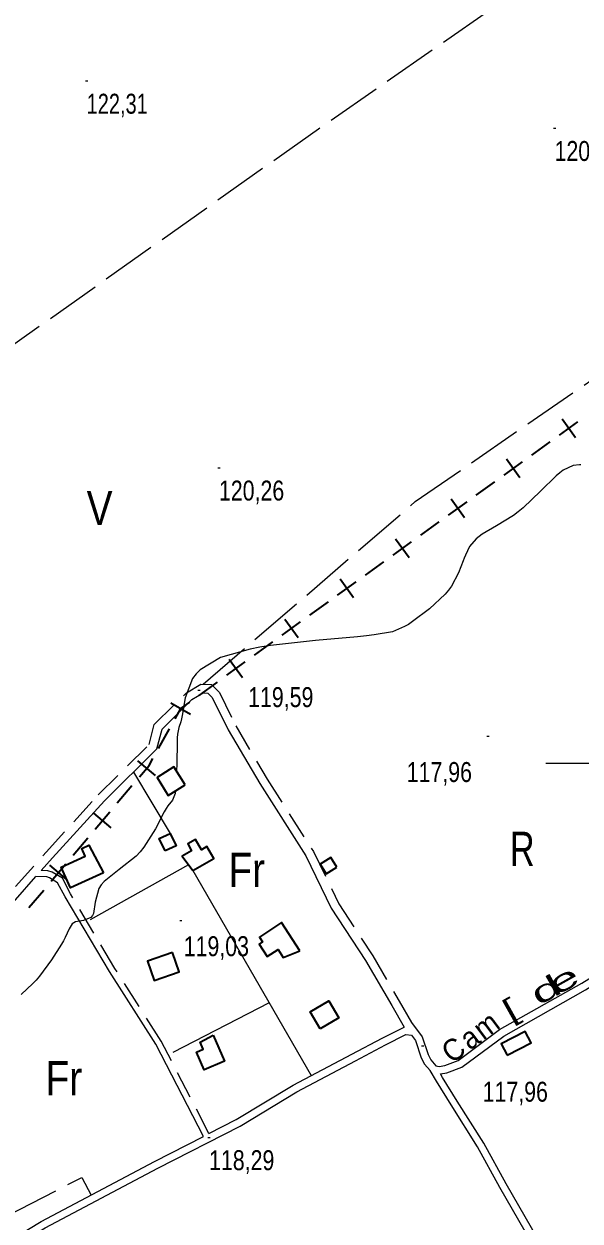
# Model space of a CAD drawing. Extents: x 483855 to 488461, y 4388206 to 4391419.
# Drawn here: x 486246 to 486490, y 4389299 to 4389824 of the extents above; entities that cross this region are included whole.
import ezdxf
from ezdxf.enums import TextEntityAlignment as Align

# ---------------------------------------------------------------- set-up
doc = ezdxf.new("R2010")
doc.units = 0
doc.header["$LTSCALE"] = 4
doc.linetypes.add('LONG_DASHED', pattern=[7.5, 6, -1.5])
doc.linetypes.add('MEDIUM_DASHED', pattern=[4.5, 3, -1.5])
for name, color, linetype, lineweight in [('1', 7, 'Continuous', 13), ('25', 7, 'LONG_DASHED', 25), ('34', 7, 'Continuous', 35), ('38', 7, 'Continuous', 25), ('47', 7, 'Continuous', 35), ('51', 7, 'Continuous', 13), ('7', 7, 'Continuous', 13), ('9', 7, 'Continuous', 13)]:
    doc.layers.add(name, color=color, linetype=linetype, lineweight=lineweight)
doc.layers.add('31', color=7, linetype='Continuous')
doc.layers.add('5', color=7, linetype='Continuous')

msp = doc.modelspace()

# ---------------------------------------------------------------- linework, layer by layer
at = {"layer": '1'}
msp.add_line((486475, 4389500), (486525, 4389500), dxfattribs=at)
at = {"layer": '25'}
for points in [[(486499.22, 4389863.86), (486375.28, 4389778.03), (486183.84, 4389642.62), (486096.17, 4389579.94)], [(486324.69, 4389534.58), (486417.78, 4389614.65), (486495.16, 4389668.11)], [(486188.07, 4389379.87), (486222.02, 4389328.52), (486238.71, 4389301.4), (486271.47, 4389318.25), (486275.56, 4389310.53)]]:
    msp.add_lwpolyline(points, dxfattribs=at)
at = {"layer": '34'}
for p, q in [((486481, 4389643.84), (486489.11, 4389649.69)), ((486487.98, 4389642.71), (486482.13, 4389650.82)), ((486468.84, 4389635.06), (486476.95, 4389640.91)), ((486456.68, 4389626.28), (486464.79, 4389632.13)), ((486463.66, 4389625.15), (486457.8, 4389633.26)), ((486444.52, 4389617.5), (486452.62, 4389623.35)), ((486432.35, 4389608.72), (486440.46, 4389614.57)), ((486439.33, 4389607.59), (486433.48, 4389615.7)), ((486420.19, 4389599.94), (486428.3, 4389605.79)), ((486408.03, 4389591.16), (486416.14, 4389597.01)), ((486415.01, 4389590.03), (486409.16, 4389598.14)), ((486395.87, 4389582.38), (486403.98, 4389588.23)), ((486383.71, 4389573.6), (486391.81, 4389579.45)), ((486390.69, 4389572.47), (486384.83, 4389580.58)), ((486371.54, 4389564.82), (486379.65, 4389570.67)), ((486359.38, 4389556.04), (486367.49, 4389561.89)), ((486366.36, 4389554.91), (486360.51, 4389563.02)), ((486347.22, 4389547.26), (486355.33, 4389553.11)), ((486335.06, 4389538.48), (486343.17, 4389544.33)), ((486342.04, 4389537.35), (486336.19, 4389545.46)), ((486322.9, 4389529.7), (486331, 4389535.55)), ((486319.24, 4389521.33), (486310.51, 4389526.22)), ((486305.1, 4389506.32), (486309.99, 4389515.05)), ((486303.78, 4389494.54), (486296.14, 4389501)), ((486287.05, 4389482.5), (486293.51, 4389490.13)), ((486284.41, 4389471.63), (486276.78, 4389478.09)), ((486277.37, 4389471.04), (486283.82, 4389478.68)), ((486267.69, 4389459.59), (486274.14, 4389467.22)), ((486265.05, 4389448.72), (486257.41, 4389455.18)), ((486258, 4389448.13), (486264.46, 4389455.77)), ((486248.32, 4389436.67), (486254.77, 4389444.31))]:
    msp.add_line(p, q, dxfattribs=at)
for points in [[(486312.43, 4389519.41), (486315, 4389524), (486318.84, 4389526.77)], [(486296.73, 4389493.95), (486301, 4389499), (486302.66, 4389501.96)]]:
    msp.add_lwpolyline(points, dxfattribs=at)
at = {"layer": '38', "linetype": 'MEDIUM_DASHED'}
for points in [[(486213.84, 4389413.96), (486230.58, 4389432.34), (486255.81, 4389460.96), (486278.74, 4389486.07), (486301.05, 4389508.18), (486303.29, 4389516.87), (486317.4, 4389530.87), (486323.7, 4389534.6), (486328.44, 4389534.44), (486331.87, 4389530.89), (486339, 4389516.32), (486352.8, 4389492.97), (486373.11, 4389461.14), (486384.24, 4389438.22), (486399.13, 4389415.41), (486410.7, 4389395.54), (486416.11, 4389386.23)], [(486327.28, 4389337.48), (486306.34, 4389378.04), (486285.92, 4389409.95), (486266.56, 4389442.68), (486262.96, 4389449.45), (486258.54, 4389452.1), (486256.6, 4389452.75), (486253.71, 4389452.85)]]:
    msp.add_lwpolyline(points, dxfattribs=at)
at = {"layer": '38'}
for points in [[(486253.71, 4389452.85), (486258.63, 4389458.43), (486281.47, 4389483.45), (486304.46, 4389506.22), (486306.7, 4389514.92), (486319.73, 4389527.85), (486324.68, 4389530.78), (486326.78, 4389530.71), (486328.73, 4389528.69), (486335.66, 4389514.52), (486349.57, 4389490.99), (486369.8, 4389459.29), (486380.94, 4389436.35), (486395.91, 4389413.42), (486407.42, 4389393.64), (486412.84, 4389384.2)], [(486416.11, 4389386.23), (486420.77, 4389379.9), (486423.41, 4389372.11), (486424.62, 4389369.87), (486426.81, 4389367.23), (486428.3, 4389366.95), (486430.77, 4389367.34), (486436.61, 4389369.54), (486454.76, 4389383.07), (486490.78, 4389403.46), (486525.37, 4389424.87), (486557.44, 4389444.04), (486578.76, 4389457.48)], [(486428.85, 4389363.67), (486431.62, 4389364.12), (486438.22, 4389366.61), (486456.57, 4389380.29), (486492.47, 4389400.61), (486527.09, 4389422.04), (486559.17, 4389441.22), (486580.53, 4389454.68)], [(486223.9, 4389419.34), (486233.4, 4389429.81), (486251.36, 4389450.18)], [(486324.85, 4389336.23), (486303.97, 4389376.67), (486283.59, 4389408.51), (486264.18, 4389441.34), (486260.9, 4389447.49), (486257.39, 4389449.6), (486256.12, 4389450.03), (486251.36, 4389450.18)], [(486327.28, 4389337.48), (486339.27, 4389343.61), (486364.14, 4389358.72), (486389.94, 4389372.31), (486403.23, 4389379.32), (486412.84, 4389384.2)], [(486184.73, 4389256.06), (486215.81, 4389272.18), (486255.37, 4389296.1), (486304.84, 4389322.28), (486340.89, 4389340.72), (486365.77, 4389355.84), (486391.48, 4389369.38), (486404.75, 4389376.38), (486413.67, 4389380.9), (486416.14, 4389380.6), (486417.8, 4389378.35), (486420.36, 4389370.78), (486421.86, 4389368.01), (486424.25, 4389365.12)], [(486503.78, 4389229.37), (486485.88, 4389261.51), (486468.74, 4389289.69), (486454.82, 4389313.9), (486445.05, 4389331.66), (486433.46, 4389350.09), (486427.07, 4389360.51), (486424.25, 4389365.12)], [(486506.29, 4389230.83), (486488.63, 4389263.1), (486471.46, 4389291.3), (486457.58, 4389315.46), (486447.77, 4389333.27), (486436.15, 4389351.76), (486429.77, 4389362.16), (486428.85, 4389363.67)], [(486183.15, 4389258.97), (486214.19, 4389275.07), (486253.74, 4389298.98), (486303.31, 4389325.22), (486324.85, 4389336.23)]]:
    msp.add_lwpolyline(points, dxfattribs=at)
at = {"layer": '47'}
for points in [[(486316.79, 4389490.48), (486311.84, 4389498.28), (486304.49, 4389493.61), (486309.44, 4389485.81)], [(486307.99, 4389461.44), (486305.42, 4389466.85), (486310.3, 4389469.17), (486312.87, 4389463.76)], [(486281, 4389451.79), (486266.53, 4389445.24), (486262.39, 4389454.37), (486272.97, 4389459.18), (486271.44, 4389462.53), (486274.6, 4389463.99)], [(486320.23, 4389452.83), (486329.37, 4389458.1), (486326.33, 4389463.35), (486323.99, 4389461.99), (486321.38, 4389466.48), (486317.95, 4389464.5), (486319.66, 4389461.53), (486315.49, 4389459.14)], [(486383.31, 4389454.36), (486380.66, 4389458.59), (486376.04, 4389455.7), (486378.69, 4389451.47)], [(486367.17, 4389417.65), (486359.12, 4389430.02), (486349.42, 4389423.71), (486350.79, 4389421.59), (486349.27, 4389420.62), (486352.78, 4389415.11), (486357.59, 4389418.19), (486359.78, 4389414.75)], [(486311.21, 4389416.89), (486300.34, 4389413.11), (486303.28, 4389404.65), (486314.15, 4389408.43)], [(486376, 4389383.39), (486371.59, 4389390.89), (486379.88, 4389395.77), (486384.29, 4389388.27)], [(486329.12, 4389380.68), (486334.09, 4389369.29), (486325.17, 4389365.41), (486321.78, 4389373.19), (486324.77, 4389374.5), (486323.41, 4389377.59)], [(486458.01, 4389371.82), (486468.56, 4389377.33), (486465.95, 4389382.33), (486455.4, 4389376.82)]]:
    msp.add_lwpolyline(points, close=True, dxfattribs=at)
at = {"layer": '51'}
for p, q in [((486294.22, 4389496.07), (486310.3, 4389469.17)), ((486318.29, 4389455.42), (486275.11, 4389431.23)), ((486320.23, 4389452.83), (486372.1, 4389362.91)), ((486353.67, 4389394.87), (486311.43, 4389373.08))]:
    msp.add_line(p, q, dxfattribs=at)
at = {"layer": '7'}
for p, q in [((486273.1, 4389799.17), (486274.1, 4389799.17)), ((486478.35, 4389778.44), (486479.35, 4389778.44)), ((486331.14, 4389629.51), (486332.14, 4389629.51)), ((486322.45, 4389531.9), (486323.45, 4389531.9)), ((486449.18, 4389511.78), (486450.18, 4389511.78)), ((486314.44, 4389430.92), (486315.44, 4389430.92)), ((486420.52, 4389375.96), (486421.52, 4389375.96)), ((486326.82, 4389335.82), (486327.82, 4389335.82))]:
    msp.add_line(p, q, dxfattribs=at)
at = {"layer": '9'}
msp.add_line((486313.04, 4389496.4), (486313.04, 4389496.39), dxfattribs=at)
for points in [[(486490.4, 4389630.79), (486489.84, 4389630.77), (486487, 4389630.44), (486482.67, 4389628.4), (486481.18, 4389627.3), (486479.57, 4389625.97), (486472.7, 4389619.23), (486465.06, 4389611.87), (486462.96, 4389610.15), (486460.87, 4389608.56), (486453.4, 4389603.98), (486447.08, 4389600.36), (486445.72, 4389599.38), (486444.52, 4389598.41), (486441.6, 4389594.97), (486439.75, 4389591.15), (486439.22, 4389589.93), (486438.7, 4389588.64), (486436.75, 4389583.41), (486433.58, 4389577.54), (486432.29, 4389575.84), (486430.81, 4389574.12), (486423.95, 4389567.63), (486416.56, 4389562.02), (486414.75, 4389560.84), (486413.04, 4389559.82), (486407.73, 4389557.5), (486399.72, 4389556.17), (486396.31, 4389555.78), (486392.39, 4389555.37), (486373.93, 4389553.79), (486354.28, 4389551.63), (486349.61, 4389550.85), (486345.27, 4389549.99), (486332.36, 4389546.23), (486323.44, 4389540.93), (486321.61, 4389539.11), (486320.07, 4389537.12), (486316.8, 4389528.66), (486315.49, 4389520.88), (486315.18, 4389519.33), (486314.89, 4389518.04), (486314.02, 4389515.57), (486313.45, 4389512.67), (486313.34, 4389511.12), (486313.26, 4389509.23), (486313.13, 4389499.71), (486313.04, 4389496.4)], [(486312.62, 4389487.83), (486312.46, 4389486.7), (486311.29, 4389483.71), (486309.26, 4389481.25), (486308.5, 4389480.02), (486307.65, 4389478.54), (486303.87, 4389471.2), (486298.76, 4389463.04), (486297.09, 4389461.05), (486295.29, 4389459.18), (486287.86, 4389453.38), (486281.29, 4389448.12), (486280.03, 4389446.58), (486279.03, 4389445.01), (486277.43, 4389439.05), (486276.63, 4389434.05), (486276.13, 4389433.08), (486275.49, 4389432.29), (486272.17, 4389430.96), (486268.69, 4389430.29), (486267.96, 4389429.93), (486267.33, 4389429.49), (486265.9, 4389427.24), (486264.25, 4389423.48), (486263.49, 4389422.09), (486262.59, 4389420.54), (486258.22, 4389413.67), (486252.98, 4389406.54), (486251.53, 4389404.84), (486250.07, 4389403.25)], [(486250.07, 4389403.25), (486244.83, 4389398.46)]]:
    msp.add_lwpolyline(points, dxfattribs=at)

# ---------------------------------------------------------------- texts
at = {"layer": '31'}
for s, width, p in [('V', 0.85, (486279.29, 4389604.37)), ('R', 0.75, (486464.67, 4389454.88)), ('Fr', 0.85, (486343.85, 4389445.66)), ('Fr', 0.85, (486263.61, 4389354.3))]:
    msp.add_text(s, height=15, dxfattribs=dict(at, width=width)).set_placement(p, align=Align.CENTER)
at = {"layer": '5'}
for s, rotation, width, p in [('e', 29.26, 1.85, (486485.07, 4389400.82)), ('d', 29.26, 1.8, (486477.31, 4389396.47)), ('[', 29.26, 1.5, (486461.8, 4389387.77)), ('m', 36.8, 0.95, (486451.63, 4389381.21)), ('C', 36.8, 0.95, (486437.31, 4389370.49)), ('a', 36.8, 0.95, (486444.4, 4389375.81))]:
    msp.add_text(s, height=9.49, rotation=rotation, dxfattribs=dict(at, width=width)).set_placement(p, align=Align.CENTER)
at = {"layer": '7'}
for s, width, p in [('122,31', 0.75, (486273.6, 4389784.8)), ('120,18', 0.8, (486478.85, 4389764.07)), ('120,26', 0.8, (486331.64, 4389615.14)), ('119,59', 0.8, (486344.45, 4389524.54)), ('117,96', 0.8, (486414, 4389491.69)), ('119,03', 0.8, (486316.19, 4389415.3)), ('117,96', 0.8, (486447.31, 4389351.48)), ('118,29', 0.8, (486327.32, 4389321.45))]:
    msp.add_text(s, height=8.75, dxfattribs=dict(at, width=width)).set_placement(p)

doc.saveas('drawing.dxf')
